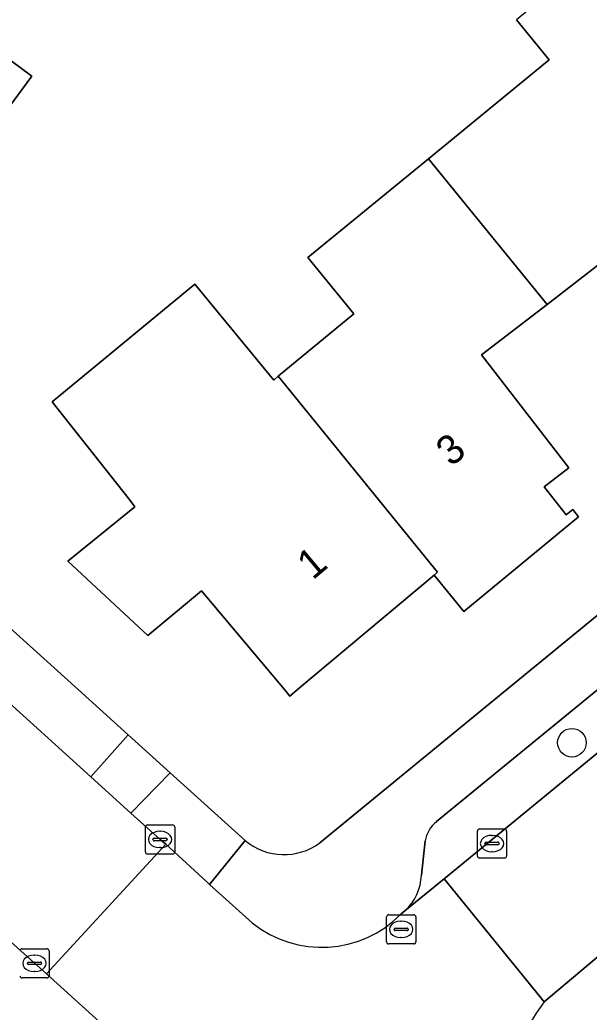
# Model space of a CAD drawing. Extents: x 163266 to 164362, y 381528 to 382286.
# Drawn here: x 164010.63 to 164030.1, y 381988.97 to 382022.91 of the extents above; entities that cross this region are included whole.
import ezdxf

# ---------------------------------------------------------------- set-up
doc = ezdxf.new("R2010")
doc.units = 0
for name, color, linetype in [('IMGEO_Boom', 7, 'Continuous'), ('IMGEO_Erf', 7, 'Continuous'), ('IMGEO_Kolk', 7, 'Continuous'), ('IMGEO_Pand', 7, 'Continuous'), ('IMGEO_Pand_nummerreeks', 7, 'Continuous'), ('IMGEO_Parkeervlak_open', 7, 'Continuous'), ('IMGEO_Rijbaan_lokaal_gesloten', 7, 'Continuous'), ('IMGEO_Rijbaan_lokaal_open', 7, 'Continuous'), ('IMGEO_Rioolput', 7, 'Continuous'), ('IMGEO_Voetpad_open', 7, 'Continuous')]:
    doc.layers.add(name, color=color, linetype=linetype)

msp = doc.modelspace()

# ---------------------------------------------------------------- linework, layer by layer
at = {"layer": 'IMGEO_Boom'}
msp.add_circle((164029.512, 381998.185), 0.489, dxfattribs=at)
at = {"layer": 'IMGEO_Erf'}
for points in [[(164020.892, 381994.757), (164027.291, 382000), (164060.644, 382027.33), (164080.687, 382043.672)], [(163975.031, 382033.968), (163979.469, 382029.928), (163988.62, 382021.667), (163993.062, 382017.656), (163999.892, 382011.491), (164002.625, 382009.022), (164012.618, 382000), (164014.331, 381998.453), (164015.766, 381997.158), (164018.338, 381994.836)], [(164031.151, 382015.097), (164028.661, 382013.175), (164026.422, 382011.447), (164029.404, 382007.585), (164028.569, 382006.941), (164029.311, 382005.98), (164029.54, 382006.157), (164029.744, 382005.91), (164025.813, 382002.674), (164024.796, 382003.914), (164020.121, 382000), (164019.859, 381999.781), (164019.676, 382000), (164016.842, 382003.385), (164015.01, 382001.851), (164012.265, 382004.389), (164014.566, 382006.256), (164014.366, 382006.517), (164011.732, 382009.849), (164016.613, 382013.869), (164019.313, 382010.59), (164019.469, 382010.719), (164022.055, 382012.849), (164020.475, 382014.782), (164024.603, 382018.158), (164028.738, 382021.54), (164027.616, 382022.911)]]:
    msp.add_lwpolyline(points, dxfattribs=at)
msp.add_lwpolyline([(164008.501, 382022.848), (164011.033, 382020.985), (164007.175, 382015.745), (164004.883, 382017.393), (164004.775, 382017.245), (164004.516, 382017.436)], close=True, dxfattribs=at)
msp.add_arc((164019.666, 381996.437), 2.08, 230.324, 306.1326, dxfattribs=at)
at = {"layer": 'IMGEO_Kolk'}
for p, q in [((164014.923, 381994.45), (164014.923, 381995.302)), ((164014.998, 381995.376), (164015.85, 381995.376)), ((164015.924, 381995.302), (164015.924, 381994.45)), ((164026.354, 381995.236), (164027.206, 381995.236)), ((164015.225, 381994.919), (164015.623, 381994.919)), ((164015.411, 381995.156), (164015.436, 381995.156)), ((164026.279, 381994.31), (164026.279, 381995.162)), ((164026.767, 381995.016), (164026.792, 381995.016)), ((164027.28, 381995.162), (164027.28, 381994.31)), ((164015.182, 381994.87), (164015.182, 381994.882)), ((164015.62, 381994.833), (164015.222, 381994.833)), ((164015.434, 381994.596), (164015.409, 381994.596)), ((164015.666, 381994.882), (164015.666, 381994.87)), ((164026.538, 381994.73), (164026.538, 381994.742)), ((164026.976, 381994.693), (164026.578, 381994.693)), ((164026.581, 381994.779), (164026.979, 381994.779)), ((164027.022, 381994.742), (164027.022, 381994.73)), ((164015.85, 381994.376), (164014.998, 381994.376)), ((164027.206, 381994.236), (164026.354, 381994.236)), ((164026.79, 381994.456), (164026.765, 381994.456)), ((164010.702, 381991.139), (164011.554, 381991.139)), ((164011.115, 381990.919), (164011.14, 381990.919)), ((164011.628, 381991.065), (164011.628, 381990.213)), ((164010.886, 381990.633), (164010.886, 381990.645)), ((164011.324, 381990.596), (164010.926, 381990.596)), ((164010.929, 381990.682), (164011.327, 381990.682)), ((164011.37, 381990.645), (164011.37, 381990.633)), ((164011.138, 381990.359), (164011.113, 381990.359)), ((164011.554, 381990.139), (164010.702, 381990.139))]:
    msp.add_line(p, q, dxfattribs=at)
for points in [[(164014.923, 381994.45), (164014.923, 381995.302)], [(164014.998, 381995.376), (164015.85, 381995.376)], [(164015.924, 381995.302), (164015.924, 381994.45)], [(164026.354, 381995.236), (164027.206, 381995.236)], [(164026.279, 381994.31), (164026.279, 381995.162)], [(164027.28, 381995.162), (164027.28, 381994.31)], [(164015.85, 381994.376), (164014.998, 381994.376)], [(164027.206, 381994.236), (164026.354, 381994.236)], [(164010.702, 381991.139), (164011.554, 381991.139)], [(164011.628, 381991.065), (164011.628, 381990.213)], [(164011.554, 381990.139), (164010.702, 381990.139)]]:
    msp.add_lwpolyline(points, dxfattribs=at)
for centre, radius, start, end in [((164015, 381995.3), 0.0765, 91.552, 178.448), ((164015, 381995.3), 0.0765, 91.552, 178.448), ((164015.848, 381995.3), 0.0765, 1.552, 88.448), ((164015.848, 381995.3), 0.0765, 1.552, 88.448), ((164026.356, 381995.16), 0.0765, 91.552, 178.448), ((164026.356, 381995.16), 0.0765, 91.552, 178.448), ((164027.204, 381995.16), 0.0765, 1.552, 88.448), ((164027.204, 381995.16), 0.0765, 1.552, 88.448), ((164015.222, 381994.879), 0.0403, 85.8775, 175.7526), ((164015.627, 381994.881), 0.0386, 1.7309, 96.639), ((164015.219, 381994.869), 0.0366, 178.938, 274.7102), ((164015.623, 381994.876), 0.043, 264.8664, 352.4533), ((164026.578, 381994.739), 0.0403, 85.8775, 175.7526), ((164026.575, 381994.729), 0.0366, 178.938, 274.7102), ((164026.979, 381994.736), 0.043, 264.8664, 352.4533), ((164026.983, 381994.741), 0.0386, 1.7309, 96.639), ((164015, 381994.452), 0.0765, 181.552, 268.448), ((164015, 381994.452), 0.0765, 181.552, 268.448), ((164015.848, 381994.452), 0.0765, 271.552, 358.448), ((164015.848, 381994.452), 0.0765, 271.552, 358.448), ((164026.356, 381994.312), 0.0765, 181.552, 268.448), ((164026.356, 381994.312), 0.0765, 181.552, 268.448), ((164027.204, 381994.312), 0.0765, 271.552, 358.448), ((164027.204, 381994.312), 0.0765, 271.552, 358.448), ((164010.704, 381991.063), 0.0765, 91.552, 178.448), ((164010.704, 381991.063), 0.0765, 91.552, 178.448), ((164011.552, 381991.063), 0.0765, 1.552, 88.448), ((164011.552, 381991.063), 0.0765, 1.552, 88.448), ((164010.926, 381990.642), 0.0403, 85.8775, 175.7526), ((164010.923, 381990.632), 0.0366, 178.938, 274.7102), ((164011.327, 381990.639), 0.043, 264.8664, 352.4533), ((164011.331, 381990.644), 0.0386, 1.7309, 96.639), ((164010.704, 381990.215), 0.0765, 181.552, 268.448), ((164010.704, 381990.215), 0.0765, 181.552, 268.448), ((164011.552, 381990.215), 0.0765, 271.552, 358.448), ((164011.552, 381990.215), 0.0765, 271.552, 358.448)]:
    msp.add_arc(centre, radius, start, end, dxfattribs=at)
for centre, major_axis, ratio, start_param, end_param in [((164015.41, 381994.876), (-0.387, 0.002), 0.722429, 4.712389, 7.853982), ((164015.435, 381994.876), (-0.39, 0.002), 0.717154, 1.570796, 4.712389), ((164026.766, 381994.736), (-0.387, 0.002), 0.722429, 4.712389, 7.853982), ((164026.791, 381994.736), (-0.39, 0.002), 0.717154, 1.570796, 4.712389), ((164011.114, 381990.639), (-0.387, 0.002), 0.722429, 4.712389, 7.853982), ((164011.139, 381990.639), (-0.39, 0.002), 0.717154, 1.570796, 4.712389)]:
    msp.add_ellipse(centre, major_axis=major_axis, ratio=ratio, start_param=start_param, end_param=end_param, dxfattribs=at)
at = {"layer": 'IMGEO_Pand'}
for points in [[(164030.903, 382025.602), (164027.616, 382022.911), (164028.738, 382021.54), (164024.603, 382018.158), (164028.661, 382013.175), (164031.151, 382015.097), (164034.01, 382011.392), (164038.979, 382015.485), (164039.095, 382015.58), (164033.605, 382022.296)], [(164007.175, 382015.745), (164011.033, 382020.985), (164008.501, 382022.848), (164004.516, 382017.436), (164004.775, 382017.245), (164004.883, 382017.393)], [(164019.469, 382010.719), (164024.917, 382004.016), (164024.796, 382003.914), (164025.813, 382002.674), (164029.744, 382005.91), (164029.54, 382006.157), (164029.311, 382005.98), (164028.569, 382006.941), (164029.404, 382007.585), (164026.422, 382011.447), (164028.661, 382013.175), (164024.603, 382018.158), (164020.475, 382014.782), (164022.055, 382012.849)], [(164024.796, 382003.914), (164024.917, 382004.016), (164019.469, 382010.719), (164019.313, 382010.59), (164016.613, 382013.869), (164011.732, 382009.849), (164014.366, 382006.517), (164014.566, 382006.256), (164012.265, 382004.389), (164015.01, 382001.851), (164016.842, 382003.385), (164019.676, 382000), (164019.859, 381999.781), (164020.121, 382000)]]:
    msp.add_lwpolyline(points, close=True, dxfattribs=at)
at = {"layer": 'IMGEO_Parkeervlak_open'}
for points in [[(164023.803, 381992.437), (164025.139, 381993.533), (164033.039, 382000), (164041.903, 382007.256), (164053.858, 382017.087), (164068.156, 382028.748), (164083.502, 382040.922)], [(164080.033, 382040.602), (164030.402, 382000), (164024.883, 381995.485)], [(164024.494, 381994.825), (164024.362, 381993.652)]]:
    msp.add_lwpolyline(points, dxfattribs=at)
for centre, radius, start, end in [((164025.511, 381994.67), 1.028, 127.6172, 171.3531), ((164022.638, 381993.709), 1.725, 312.4829, 358.1045)]:
    msp.add_arc(centre, radius, start, end, dxfattribs=at)
at = {"layer": 'IMGEO_Rijbaan_lokaal_gesloten'}
msp.add_lwpolyline([(163989.724, 382009.823), (164011.535, 381990.277), (164015.617, 381994.711), (164015.423, 381994.874), (164014.423, 381995.778), (164013.055, 381997.013), (164009.749, 382000)], dxfattribs=at)
at = {"layer": 'IMGEO_Rijbaan_lokaal_open'}
msp.add_lwpolyline([(164086.687, 382037), (164083.502, 382040.922), (164068.156, 382028.748), (164053.858, 382017.087), (164041.903, 382007.256), (164033.039, 382000), (164025.139, 381993.533), (164028.568, 381989.325), (164037.663, 381996.967), (164040.739, 381999.464), (164041.395, 382000), (164044.043, 382002.164), (164049.216, 382006.401), (164052.271, 382008.876), (164057.088, 382012.8), (164060.679, 382015.712), (164063.688, 382018.234), (164071.33, 382024.466), (164072.113, 382025.092), (164075.075, 382027.601), (164083.638, 382034.545)], close=True, dxfattribs=at)
for points in [[(164018.578, 381992.02), (164017.12, 381993.339), (164017.02, 381993.429), (164015.617, 381994.711), (164011.535, 381990.277), (164026.418, 381976.805), (164030.451, 381981.319), (164029.055, 381982.538)], [(164028.568, 381989.325), (164025.139, 381993.533), (164023.803, 381992.437), (164023.657, 381992.317)]]:
    msp.add_lwpolyline(points, dxfattribs=at)
for centre, radius, start, end in [((164020.953, 381994.982), 3.797, 231.2798, 315.4135), ((164032.608, 381986.204), 5.105, 142.3155, 225.8929)]:
    msp.add_arc(centre, radius, start, end, dxfattribs=at)
at = {"layer": 'IMGEO_Rioolput'}
for p, q in [((164023.173, 381991.375), (164023.173, 381992.227)), ((164023.248, 381992.301), (164024.1, 381992.301)), ((164024.174, 381992.227), (164024.174, 381991.375)), ((164023.475, 381991.844), (164023.873, 381991.844)), ((164023.661, 381992.081), (164023.686, 381992.081)), ((164023.432, 381991.795), (164023.432, 381991.807)), ((164023.87, 381991.758), (164023.472, 381991.758)), ((164023.684, 381991.521), (164023.659, 381991.521)), ((164023.916, 381991.807), (164023.916, 381991.795)), ((164024.1, 381991.301), (164023.248, 381991.301))]:
    msp.add_line(p, q, dxfattribs=at)
for points in [[(164023.173, 381991.375), (164023.173, 381992.227)], [(164023.248, 381992.301), (164024.1, 381992.301)], [(164024.174, 381992.227), (164024.174, 381991.375)], [(164024.1, 381991.301), (164023.248, 381991.301)]]:
    msp.add_lwpolyline(points, dxfattribs=at)
for centre, radius, start, end in [((164023.25, 381992.225), 0.0765, 91.552, 178.448), ((164023.25, 381992.225), 0.0765, 91.552, 178.448), ((164024.098, 381992.225), 0.0765, 1.552, 88.448), ((164024.098, 381992.225), 0.0765, 1.552, 88.448), ((164023.472, 381991.804), 0.0403, 85.8775, 175.7526), ((164023.877, 381991.806), 0.0386, 1.7309, 96.639), ((164023.469, 381991.794), 0.0366, 178.938, 274.7102), ((164023.873, 381991.801), 0.043, 264.8664, 352.4533), ((164023.25, 381991.377), 0.0765, 181.552, 268.448), ((164023.25, 381991.377), 0.0765, 181.552, 268.448), ((164024.098, 381991.377), 0.0765, 271.552, 358.448), ((164024.098, 381991.377), 0.0765, 271.552, 358.448)]:
    msp.add_arc(centre, radius, start, end, dxfattribs=at)
for centre, major_axis, ratio, start_param, end_param in [((164023.66, 381991.801), (-0.387, 0.002), 0.722429, 4.712389, 7.853982), ((164023.685, 381991.801), (-0.39, 0.002), 0.717154, 1.570796, 4.712389)]:
    msp.add_ellipse(centre, major_axis=major_axis, ratio=ratio, start_param=start_param, end_param=end_param, dxfattribs=at)
at = {"layer": 'IMGEO_Voetpad_open'}
for points in [[(164027.042, 381976.258), (164026.418, 381976.805), (164011.535, 381990.277), (163989.724, 382009.823), (163975.454, 382022.768), (163966.57, 382030.683), (163957.994, 382037.828), (163947.738, 382045.71), (163947.652, 382045.773)], [(164080.687, 382043.672), (164060.644, 382027.33), (164027.291, 382000), (164020.892, 381994.757)], [(164024.883, 381995.485), (164030.402, 382000), (164080.033, 382040.602)], [(164060.679, 382015.712), (164057.088, 382012.8), (164052.271, 382008.876), (164052.926, 382008.068), (164049.871, 382005.593), (164049.216, 382006.401), (164044.043, 382002.164), (164041.395, 382000), (164040.739, 381999.464), (164041.394, 381998.657), (164038.318, 381996.16), (164037.663, 381996.967), (164028.568, 381989.325)], [(164018.338, 381994.836), (164017.12, 381993.339), (164018.578, 381992.02)], [(164024.362, 381993.652), (164024.494, 381994.825)], [(164023.657, 381992.317), (164023.803, 381992.437)]]:
    msp.add_lwpolyline(points, dxfattribs=at)
for points in [[(164002.625, 382009.022), (164001.325, 382007.61), (164009.749, 382000), (164013.055, 381997.013), (164014.331, 381998.453), (164012.618, 382000)], [(164014.331, 381998.453), (164013.055, 381997.013), (164014.423, 381995.778), (164015.766, 381997.158)], [(164015.766, 381997.158), (164014.423, 381995.778), (164015.423, 381994.874), (164015.617, 381994.711), (164017.02, 381993.429), (164017.12, 381993.339), (164018.338, 381994.836)]]:
    msp.add_lwpolyline(points, close=True, dxfattribs=at)
for centre, radius, start, end in [((164025.511, 381994.67), 1.028, 127.6172, 171.3531), ((164019.666, 381996.437), 2.08, 230.324, 306.1326), ((164022.638, 381993.709), 1.725, 312.4829, 358.1045), ((164020.953, 381994.982), 3.797, 231.2798, 315.4135), ((164032.608, 381986.204), 5.105, 142.3155, 225.8929)]:
    msp.add_arc(centre, radius, start, end, dxfattribs=at)

# ---------------------------------------------------------------- texts
at = {"layer": 'IMGEO_Pand_nummerreeks'}
for s, rotation, p in [('3', 38.4991, (164025.376, 382007.601)), ('1', 39.9409, (164020.646, 382003.728))]:
    msp.add_text(s, height=1, rotation=rotation, dxfattribs=at).set_placement(p)

doc.saveas('drawing.dxf')
